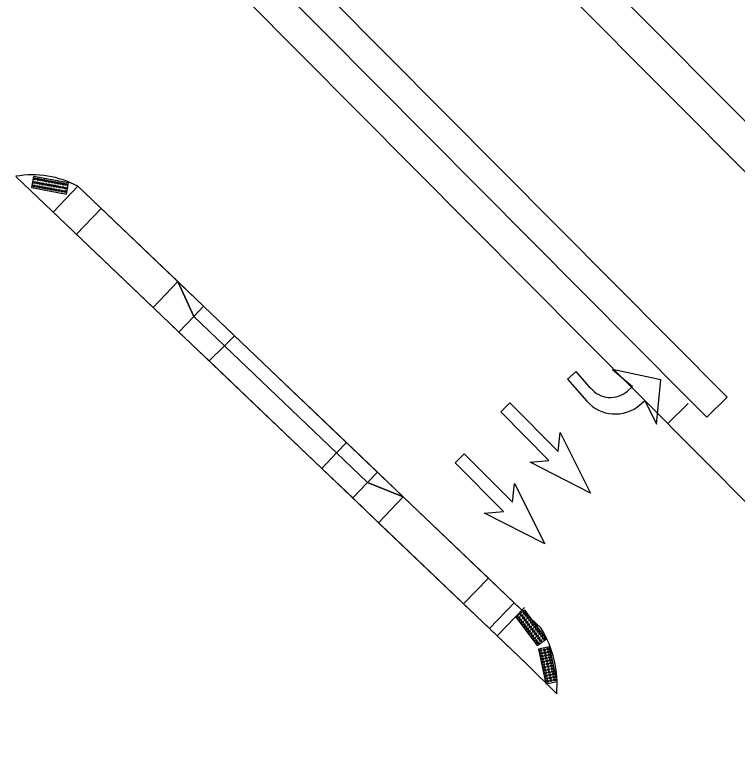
# Model space of a CAD drawing. Extents: x -5665 to 1997148, y 4 to 827579.
# Drawn here: x 1972306.3 to 1972407.4, y 801861.5 to 801965 of the extents above; entities that cross this region are included whole.
import ezdxf

# ---------------------------------------------------------------- set-up
doc = ezdxf.new("R2010")
doc.units = 0
for name, color, linetype in [('RD_HC_CL_Rel', 7, 'Continuous'), ('RD_HC_Data_Tic_Rel', 7, 'Continuous'), ('RD_PD_SW', 7, 'Continuous'), ('RD_Sketch8', 7, 'Continuous')]:
    doc.layers.add(name, color=color, linetype=linetype)

msp = doc.modelspace()

# ---------------------------------------------------------------- linework, layer by layer
at = {"layer": 'RD_HC_CL_Rel'}
msp.add_line((1972119.32, 802188.01), (1972571.34, 801732.96), dxfattribs=at)
at = {"layer": 'RD_HC_Data_Tic_Rel'}
msp.add_line((1972397.7, 801907.76), (1972400.54, 801910.58), dxfattribs=at)
at = {"layer": 'RD_PD_SW'}
for p, q in [((1972334.33, 802024.76), (1972433.73, 801924.7)), ((1972423.87, 801934.63), (1972334.33, 802024.76)), ((1972406, 801911.46), (1972296.09, 802022.11)), ((1972334.37, 802017.64), (1972430.18, 801921.18)), ((1972334.37, 802017.64), (1972420.33, 801931.1)), ((1972306.42, 801942.38), (1972377.97, 801874.05)), ((1972306.42, 801942.38), (1972325.63, 801924.03)), ((1972315.1, 801941), (1972311.65, 801937.39)), ((1972315.1, 801941), (1972377.27, 801881.64)), ((1972329.09, 801927.65), (1972315.1, 801941)), ((1972318.36, 801937.89), (1972314.91, 801934.28)), ((1972325.63, 801924.03), (1972329.09, 801927.65)), ((1972329.09, 801927.65), (1972325.63, 801924.03)), ((1972331.32, 801922.75), (1972329.09, 801927.65)), ((1972329.09, 801927.65), (1972331.32, 801922.75)), ((1972332.7, 801924.2), (1972329.09, 801927.65)), ((1972332.7, 801924.2), (1972331.32, 801922.75)), ((1972331.32, 801922.75), (1972332.7, 801924.2)), ((1972337.04, 801920.05), (1972332.7, 801924.2)), ((1972325.63, 801924.03), (1972329.25, 801920.58)), ((1972329.25, 801920.58), (1972331.32, 801922.75)), ((1972331.32, 801922.75), (1972329.25, 801920.58)), ((1972335.62, 801918.64), (1972331.32, 801922.75)), ((1972331.32, 801922.75), (1972335.62, 801918.64)), ((1972329.25, 801920.58), (1972333.5, 801916.53)), ((1972337.04, 801920.05), (1972335.62, 801918.64)), ((1972335.62, 801918.64), (1972337.04, 801920.05)), ((1972352.7, 801905.1), (1972337.04, 801920.05)), ((1972333.5, 801916.53), (1972335.62, 801918.64)), ((1972335.62, 801918.64), (1972333.5, 801916.53)), ((1972351.32, 801903.65), (1972335.62, 801918.64)), ((1972335.62, 801918.64), (1972351.32, 801903.65)), ((1972333.5, 801916.53), (1972349.25, 801901.48)), ((1972403.17, 801908.64), (1972406, 801911.46)), ((1972351.32, 801903.65), (1972352.7, 801905.1)), ((1972352.7, 801905.1), (1972351.32, 801903.65)), ((1972357.04, 801900.95), (1972352.7, 801905.1)), ((1972349.25, 801901.48), (1972351.32, 801903.65)), ((1972351.32, 801903.65), (1972349.25, 801901.48)), ((1972351.32, 801903.65), (1972355.66, 801899.5)), ((1972355.66, 801899.5), (1972351.32, 801903.65)), ((1972349.25, 801901.48), (1972353.59, 801897.34)), ((1972355.66, 801899.5), (1972357.04, 801900.95)), ((1972357.04, 801900.95), (1972355.66, 801899.5)), ((1972360.66, 801897.5), (1972357.04, 801900.95)), ((1972353.59, 801897.34), (1972355.66, 801899.5)), ((1972355.66, 801899.5), (1972353.59, 801897.34)), ((1972360.66, 801897.5), (1972355.66, 801899.5)), ((1972355.66, 801899.5), (1972360.66, 801897.5)), ((1972353.59, 801897.34), (1972357.21, 801893.88)), ((1972360.66, 801897.5), (1972357.21, 801893.88)), ((1972357.21, 801893.88), (1972360.66, 801897.5)), ((1972372.57, 801886.12), (1972360.66, 801897.5)), ((1972357.21, 801893.88), (1972369.11, 801882.51)), ((1972372.57, 801886.12), (1972369.11, 801882.51)), ((1972369.11, 801882.51), (1972372.57, 801886.12)), ((1972372.57, 801886.12), (1972369.11, 801882.51)), ((1972376.18, 801882.67), (1972372.57, 801886.12)), ((1972376.18, 801882.67), (1972372.73, 801879.05)), ((1972376.18, 801882.67), (1972372.73, 801879.05)), ((1972372.73, 801879.05), (1972376.18, 801882.67)), ((1972379.99, 801879.04), (1972376.18, 801882.67)), ((1972369.11, 801882.51), (1972372.73, 801879.05)), ((1972373.81, 801878.02), (1972377.61, 801882)), ((1972372.73, 801879.05), (1972377.88, 801874.14)), ((1972377.88, 801874.14), (1972382.14, 801869.92)), ((1972377.88, 801874.14), (1972377.92, 801874.1)), ((1972377.92, 801874.1), (1972377.97, 801874.05)), ((1972377.97, 801874.05), (1972382.14, 801869.92))]:
    msp.add_line(p, q, dxfattribs=at)
for points in [[(1972260.13, 802052.64), (1972269.55, 802043.16), (1972400.35, 801911.48), (1972403.17, 801908.64)], [(1972377.88, 801874.14), (1972377.88, 801874.14)], [(1972377.97, 801874.05), (1972377.97, 801874.05)]]:
    msp.add_lwpolyline(points, dxfattribs=at)
for points in [[(1972313.8, 801941.48), (1972308.9, 801942.38), (1972308.61, 801940.81), (1972313.51, 801939.91)], [(1972380.69, 801877.62), (1972377.7, 801881.61), (1972376.42, 801880.65), (1972379.41, 801876.66)], [(1972379.57, 801876.18), (1972380.61, 801871.3), (1972382.18, 801871.64), (1972381.14, 801876.51)]]:
    msp.add_lwpolyline(points, close=True, dxfattribs=at)
for centre, radius in [((1972309.05, 801941.53), 0.146), ((1972309.14, 801942.03), 0.146), ((1972309.14, 801942.03), 0.073), ((1972309.54, 801941.96), 0.146), ((1972309.54, 801941.96), 0.073), ((1972309.93, 801941.89), 0.146), ((1972309.93, 801941.89), 0.073), ((1972310.33, 801941.82), 0.146), ((1972310.33, 801941.82), 0.073), ((1972310.72, 801941.74), 0.146), ((1972310.72, 801941.74), 0.073), ((1972311.11, 801941.67), 0.146), ((1972311.11, 801941.67), 0.073), ((1972311.51, 801941.6), 0.146), ((1972311.51, 801941.6), 0.073), ((1972311.9, 801941.53), 0.146), ((1972308.96, 801941.04), 0.146), ((1972308.96, 801941.04), 0.073), ((1972309.05, 801941.53), 0.073), ((1972309.36, 801940.97), 0.146), ((1972309.36, 801940.97), 0.073), ((1972309.45, 801941.46), 0.146), ((1972309.45, 801941.46), 0.073), ((1972309.75, 801940.9), 0.146), ((1972309.75, 801940.9), 0.073), ((1972309.84, 801941.39), 0.146), ((1972309.84, 801941.39), 0.073), ((1972310.14, 801940.82), 0.146), ((1972310.14, 801940.82), 0.073), ((1972310.23, 801941.31), 0.146), ((1972310.23, 801941.31), 0.073), ((1972310.54, 801940.75), 0.146), ((1972310.54, 801940.75), 0.073), ((1972310.63, 801941.24), 0.146), ((1972310.63, 801941.24), 0.073), ((1972310.93, 801940.68), 0.146), ((1972310.93, 801940.68), 0.073), ((1972311.02, 801941.17), 0.146), ((1972311.02, 801941.17), 0.073), ((1972311.32, 801940.61), 0.146), ((1972311.32, 801940.61), 0.073), ((1972311.41, 801941.1), 0.146), ((1972311.41, 801941.1), 0.073), ((1972311.72, 801940.54), 0.146), ((1972311.81, 801941.03), 0.146), ((1972311.81, 801941.03), 0.073), ((1972311.9, 801941.53), 0.073), ((1972312.2, 801940.95), 0.146), ((1972312.2, 801940.95), 0.073), ((1972312.29, 801941.45), 0.146), ((1972312.29, 801941.45), 0.073), ((1972312.59, 801940.88), 0.146), ((1972312.59, 801940.88), 0.073), ((1972312.69, 801941.38), 0.146), ((1972312.69, 801941.38), 0.073), ((1972312.99, 801940.81), 0.146), ((1972312.99, 801940.81), 0.073), ((1972313.08, 801941.31), 0.146), ((1972313.08, 801941.31), 0.073), ((1972313.38, 801940.74), 0.146), ((1972313.38, 801940.74), 0.073), ((1972313.47, 801941.24), 0.146), ((1972313.47, 801941.24), 0.073), ((1972311.72, 801940.54), 0.073), ((1972312.11, 801940.46), 0.146), ((1972312.11, 801940.46), 0.073), ((1972312.5, 801940.39), 0.146), ((1972312.5, 801940.39), 0.073), ((1972312.9, 801940.32), 0.146), ((1972312.9, 801940.32), 0.073), ((1972313.29, 801940.25), 0.146), ((1972313.29, 801940.25), 0.073), ((1972376.84, 801880.59), 0.146), ((1972376.84, 801880.59), 0.073), ((1972377.24, 801880.89), 0.146), ((1972377.24, 801880.89), 0.073), ((1972377.48, 801880.57), 0.146), ((1972377.48, 801880.57), 0.073), ((1972377.65, 801881.19), 0.146), ((1972377.65, 801881.19), 0.073), ((1972377.89, 801880.87), 0.146), ((1972377.89, 801880.87), 0.073), ((1972378.13, 801880.55), 0.146), ((1972378.13, 801880.55), 0.073), ((1972377.08, 801880.27), 0.146), ((1972377.08, 801880.27), 0.073), ((1972377.32, 801879.95), 0.146), ((1972377.32, 801879.95), 0.073), ((1972377.56, 801879.63), 0.146), ((1972377.56, 801879.63), 0.073), ((1972377.72, 801880.25), 0.146), ((1972377.72, 801880.25), 0.073), ((1972377.96, 801879.93), 0.146), ((1972377.96, 801879.93), 0.073), ((1972378.2, 801879.61), 0.146), ((1972378.2, 801879.61), 0.073), ((1972378.37, 801880.23), 0.146), ((1972378.37, 801880.23), 0.073), ((1972378.61, 801879.91), 0.146), ((1972378.61, 801879.91), 0.073), ((1972378.85, 801879.59), 0.146), ((1972378.85, 801879.59), 0.073), ((1972377.8, 801879.31), 0.146), ((1972377.8, 801879.31), 0.073), ((1972378.04, 801878.99), 0.146), ((1972378.04, 801878.99), 0.073), ((1972378.28, 801878.67), 0.146), ((1972378.28, 801878.67), 0.073), ((1972378.44, 801879.29), 0.146), ((1972378.44, 801879.29), 0.073), ((1972378.52, 801878.35), 0.146), ((1972378.68, 801878.97), 0.146), ((1972378.68, 801878.97), 0.073), ((1972378.92, 801878.65), 0.146), ((1972378.92, 801878.65), 0.073), ((1972379.09, 801879.27), 0.146), ((1972379.09, 801879.27), 0.073), ((1972379.33, 801878.95), 0.146), ((1972379.33, 801878.95), 0.073), ((1972379.57, 801878.63), 0.146), ((1972379.57, 801878.63), 0.073), ((1972378.52, 801878.35), 0.073), ((1972378.76, 801878.03), 0.146), ((1972378.76, 801878.03), 0.073), ((1972379, 801877.71), 0.146), ((1972379, 801877.71), 0.073), ((1972379.16, 801878.33), 0.146), ((1972379.16, 801878.33), 0.073), ((1972379.24, 801877.39), 0.146), ((1972379.24, 801877.39), 0.073), ((1972379.4, 801878.01), 0.146), ((1972379.4, 801878.01), 0.073), ((1972379.64, 801877.69), 0.146), ((1972379.64, 801877.69), 0.073), ((1972379.81, 801878.31), 0.146), ((1972379.81, 801878.31), 0.073), ((1972379.88, 801877.37), 0.146), ((1972380.05, 801877.99), 0.146), ((1972380.05, 801877.99), 0.073), ((1972380.29, 801877.67), 0.146), ((1972380.29, 801877.67), 0.073), ((1972379.48, 801877.07), 0.146), ((1972379.48, 801877.07), 0.073), ((1972379.88, 801877.37), 0.073), ((1972379.92, 801875.97), 0.146), ((1972379.92, 801875.97), 0.073), ((1972380.01, 801875.58), 0.146), ((1972380.01, 801875.58), 0.073), ((1972380.42, 801876.07), 0.146), ((1972380.42, 801876.07), 0.073), ((1972380.5, 801875.68), 0.146), ((1972380.5, 801875.68), 0.073), ((1972380.59, 801875.29), 0.146), ((1972380.91, 801876.18), 0.146), ((1972380.91, 801876.18), 0.073), ((1972380.99, 801875.79), 0.146), ((1972380.99, 801875.79), 0.073), ((1972381.08, 801875.39), 0.146), ((1972381.08, 801875.39), 0.073), ((1972380.09, 801875.18), 0.146), ((1972380.09, 801875.18), 0.073), ((1972380.17, 801874.79), 0.146), ((1972380.17, 801874.79), 0.073), ((1972380.26, 801874.4), 0.146), ((1972380.26, 801874.4), 0.073), ((1972380.59, 801875.29), 0.073), ((1972380.67, 801874.9), 0.146), ((1972380.67, 801874.9), 0.073), ((1972380.75, 801874.51), 0.146), ((1972380.75, 801874.51), 0.073), ((1972381.16, 801875), 0.146), ((1972381.16, 801875), 0.073), ((1972381.24, 801874.61), 0.146), ((1972381.24, 801874.61), 0.073), ((1972381.33, 801874.22), 0.146), ((1972380.34, 801874.01), 0.146), ((1972380.34, 801874.01), 0.073), ((1972380.42, 801873.62), 0.146), ((1972380.42, 801873.62), 0.073), ((1972380.51, 801873.23), 0.146), ((1972380.84, 801874.12), 0.146), ((1972380.84, 801874.12), 0.073), ((1972380.92, 801873.73), 0.146), ((1972380.92, 801873.73), 0.073), ((1972381, 801873.33), 0.146), ((1972381, 801873.33), 0.073), ((1972381.33, 801874.22), 0.073), ((1972381.41, 801873.83), 0.146), ((1972381.41, 801873.83), 0.073), ((1972381.49, 801873.44), 0.146), ((1972381.49, 801873.44), 0.073), ((1972380.51, 801873.23), 0.073), ((1972380.59, 801872.84), 0.146), ((1972380.59, 801872.84), 0.073), ((1972380.67, 801872.45), 0.146), ((1972380.67, 801872.45), 0.073), ((1972381.09, 801872.94), 0.146), ((1972381.09, 801872.94), 0.073), ((1972381.17, 801872.55), 0.146), ((1972381.17, 801872.55), 0.073), ((1972381.25, 801872.16), 0.146), ((1972381.58, 801873.05), 0.146), ((1972381.58, 801873.05), 0.073), ((1972381.66, 801872.66), 0.146), ((1972381.66, 801872.66), 0.073), ((1972381.74, 801872.26), 0.146), ((1972381.74, 801872.26), 0.073), ((1972380.76, 801872.05), 0.146), ((1972380.76, 801872.05), 0.073), ((1972380.84, 801871.66), 0.146), ((1972380.84, 801871.66), 0.073), ((1972381.25, 801872.16), 0.073), ((1972381.34, 801871.77), 0.146), ((1972381.34, 801871.77), 0.073), ((1972381.83, 801871.87), 0.146), ((1972381.83, 801871.87), 0.073)]:
    msp.add_circle(centre, radius, dxfattribs=at)
for centre, radius, start, end in [((1972308.76, 801929.09), 13.5, 61.9604, 99.9767), ((1972367.19, 801871.21), 15, 355.0927, 31.4828)]:
    msp.add_arc(centre, radius, start, end, dxfattribs=at)
at = {"layer": 'RD_Sketch8'}
for p, q in [((1972384.86, 801915.04), (1972383.65, 801913.97)), ((1972384.86, 801915.04), (1972383.65, 801913.97)), ((1972386.93, 801912.69), (1972384.86, 801915.04)), ((1972384.86, 801915.04), (1972384.86, 801915.04)), ((1972386.93, 801912.69), (1972384.86, 801915.04)), ((1972384.86, 801915.04), (1972384.86, 801915.04)), ((1972396.73, 801913.9), (1972389.93, 801915.33)), ((1972389.93, 801915.33), (1972392.76, 801912.94)), ((1972396.73, 801913.9), (1972389.93, 801915.33)), ((1972389.93, 801915.33), (1972392.76, 801912.94)), ((1972383.65, 801913.97), (1972386.36, 801910.89)), ((1972383.65, 801913.97), (1972386.36, 801910.89)), ((1972396.11, 801907.68), (1972396.73, 801913.9)), ((1972396.11, 801907.68), (1972396.73, 801913.9)), ((1972392.76, 801912.94), (1972392.03, 801912.29)), ((1972392.76, 801912.94), (1972392.03, 801912.29)), ((1972374.3, 801909.4), (1972375.57, 801910.67)), ((1972375.57, 801910.67), (1972382.34, 801903.86)), ((1972393.75, 801910.35), (1972394.48, 801910.99)), ((1972393.75, 801910.35), (1972394.48, 801910.99)), ((1972394.48, 801910.99), (1972396.11, 801907.68)), ((1972394.48, 801910.99), (1972396.11, 801907.68)), ((1972381.06, 801902.59), (1972374.3, 801909.4)), ((1972382.34, 801903.86), (1972382.6, 801906.49)), ((1972382.6, 801906.49), (1972386.86, 801898.03)), ((1972367.91, 801902.27), (1972369.19, 801903.54)), ((1972369.19, 801903.54), (1972375.95, 801896.73)), ((1972378.43, 801902.34), (1972381.06, 801902.59)), ((1972386.86, 801898.03), (1972378.43, 801902.34)), ((1972374.67, 801895.46), (1972367.91, 801902.27)), ((1972375.95, 801896.73), (1972376.22, 801899.36)), ((1972376.22, 801899.36), (1972380.47, 801890.9)), ((1972372.04, 801895.21), (1972374.67, 801895.46)), ((1972380.47, 801890.9), (1972372.04, 801895.21))]:
    msp.add_line(p, q, dxfattribs=at)
for centre, radius, start, end in [((1972389.67, 801914.97), 3.56, 219.6814, 311.4442), ((1972389.67, 801914.97), 3.56, 219.6814, 311.4442), ((1972390.33, 801914.39), 5.29, 221.406, 310.2485), ((1972390.33, 801914.39), 5.29, 221.406, 310.2485)]:
    msp.add_arc(centre, radius, start, end, dxfattribs=at)

doc.saveas('drawing.dxf')
